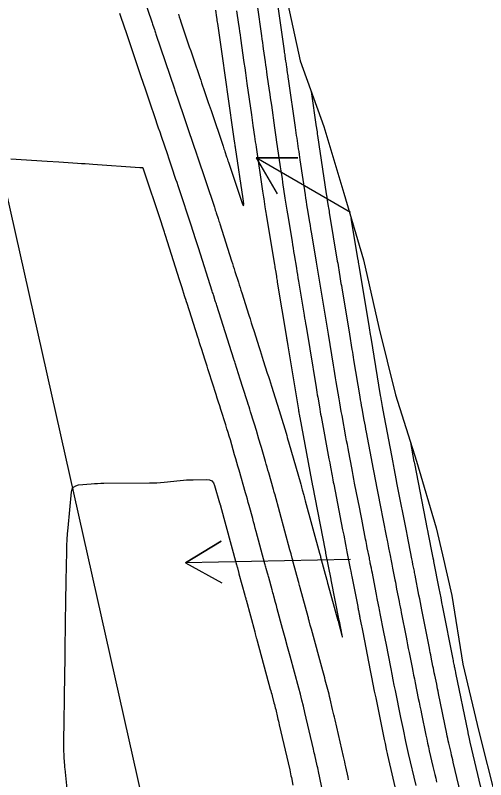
# Model space of a CAD drawing. Extents: x 954385 to 988206, y 1868364 to 1924553.
# Drawn here: x 958158.8 to 958226.6, y 1918237.2 to 1918347.4 of the extents above; entities that cross this region are included whole.
import ezdxf

# ---------------------------------------------------------------- set-up
doc = ezdxf.new("R2010")
doc.units = 0
for name, color, linetype in [('24', 7, 'Continuous'), ('26', 7, 'Continuous'), ('6', 7, 'Continuous'), ('7', 7, 'Continuous'), ('Default', 7, 'Continuous')]:
    doc.layers.add(name, color=color, linetype=linetype)

msp = doc.modelspace()

# ---------------------------------------------------------------- linework, layer by layer
at = {"layer": '24'}
msp.add_lwpolyline([(958197.73, 1918350.58), (958199.86, 1918340.81), (958203.28, 1918331.33), (958206.16, 1918321.73), (958208.99, 1918312.11), (958211.19, 1918302.36), (958213.59, 1918292.65), (958216.62, 1918283.08), (958219.49, 1918273.48), (958220.38, 1918269.57), (958221.75, 1918263.73), (958223.33, 1918253.84), (958225.6, 1918244.1), (958228.08, 1918234.41)], dxfattribs=at)
at = {"layer": '26'}
for points in [[(958207.13, 1918318.93), (958193.53, 1918326.81), (958199.53, 1918326.8), (958193.53, 1918326.81), (958196.52, 1918321.61)], [(958207.13, 1918268.93), (958183.33, 1918268.45), (958188.46, 1918271.55), (958183.33, 1918268.45), (958188.58, 1918265.55)]]:
    msp.add_lwpolyline(points, dxfattribs=at)
at = {"layer": '6'}
for points in [[(958201.45, 1918336.4), (958202.18, 1918331.3), (958202.19, 1918331.19), (958202.21, 1918331.09), (958202.23, 1918330.99), (958202.24, 1918330.88), (958202.3, 1918330.46), (958202.33, 1918330.25), (958202.37, 1918330.05), (958203.62, 1918321.62), (958203.65, 1918321.4), (958203.69, 1918321.17), (958203.72, 1918320.95), (958203.76, 1918320.72), (958203.91, 1918319.82), (958203.95, 1918319.6), (958203.98, 1918319.37), (958204.02, 1918319.15), (958204.06, 1918318.92), (958205.21, 1918311.93), (958205.27, 1918311.61), (958205.32, 1918311.29), (958205.37, 1918310.97), (958205.42, 1918310.65), (958205.64, 1918309.36), (958205.69, 1918309.04), (958205.74, 1918308.72), (958205.8, 1918308.4), (958205.85, 1918308.08), (958206.95, 1918301.41), (958207.32, 1918299.18), (958207.38, 1918298.81), (958207.44, 1918298.44), (958207.5, 1918298.07), (958207.57, 1918297.69), (958208.45, 1918292.38), (958208.52, 1918291.95), (958208.59, 1918291.53), (958208.67, 1918291.1), (958208.75, 1918290.68), (958209.06, 1918288.98), (958209.14, 1918288.55), (958209.22, 1918288.13), (958209.3, 1918287.7), (958209.38, 1918287.28), (958210.24, 1918282.68), (958210.33, 1918282.19), (958210.43, 1918281.69), (958210.52, 1918281.2), (958210.62, 1918280.7), (958211.01, 1918278.72), (958211.1, 1918278.23), (958211.2, 1918277.73), (958211.3, 1918277.24), (958211.39, 1918276.74), (958212.26, 1918272.31), (958212.31, 1918272.09), (958212.35, 1918271.87), (958212.39, 1918271.66), (958212.43, 1918271.44), (958212.6, 1918270.57), (958212.65, 1918270.36), (958212.69, 1918270.14), (958212.73, 1918269.92), (958212.77, 1918269.71), (958213.01, 1918268.49), (958213.07, 1918268.22), (958213.12, 1918267.95), (958213.17, 1918267.67), (958213.23, 1918267.4), (958213.51, 1918265.96), (958213.58, 1918265.63), (958213.64, 1918265.3), (958213.71, 1918264.96), (958213.77, 1918264.63), (958214.12, 1918262.87), (958214.2, 1918262.46), (958214.28, 1918262.06), (958214.35, 1918261.65), (958214.43, 1918261.25), (958215.13, 1918257.71), (958215.24, 1918257.16), (958215.34, 1918256.62), (958215.45, 1918256.07), (958215.56, 1918255.52), (958215.99, 1918253.33), (958216.1, 1918252.79), (958216.21, 1918252.24), (958216.32, 1918251.69), (958216.43, 1918251.15), (958216.89, 1918248.88), (958217.01, 1918248.32), (958217.12, 1918247.76), (958217.24, 1918247.2), (958217.35, 1918246.64), (958217.98, 1918243.58), (958218.1, 1918243.01), (958218.22, 1918242.44), (958218.35, 1918241.88), (958218.48, 1918241.31), (958219, 1918239.06), (958219.14, 1918238.49), (958219.27, 1918237.93), (958219.4, 1918237.36), (958219.53, 1918236.8)], [(958166.55, 1918232.96), (958165.96, 1918238.71), (958165.94, 1918238.93), (958165.92, 1918239.15), (958165.9, 1918239.37), (958165.88, 1918239.6), (958165.83, 1918240.49), (958165.82, 1918240.71), (958165.81, 1918240.93), (958165.8, 1918241.15), (958165.8, 1918241.38), (958165.84, 1918246.97), (958165.85, 1918247.39), (958165.85, 1918247.82), (958165.85, 1918248.24), (958165.86, 1918248.66), (958165.89, 1918250.51), (958165.9, 1918250.85), (958165.9, 1918251.2), (958165.91, 1918251.55), (958165.92, 1918251.9), (958165.94, 1918253.29), (958165.95, 1918253.64), (958165.95, 1918253.98), (958165.96, 1918254.33), (958165.96, 1918254.68), (958165.98, 1918256.79), (958165.98, 1918257.08), (958165.99, 1918257.37), (958165.99, 1918257.66), (958166, 1918257.95), (958166.02, 1918259.22), (958166.02, 1918259.45), (958166.03, 1918259.67), (958166.03, 1918259.9), (958166.03, 1918260.13), (958166.04, 1918261.03), (958166.04, 1918261.26), (958166.05, 1918261.48), (958166.05, 1918261.71), (958166.05, 1918261.93), (958166.08, 1918264.09), (958166.09, 1918264.53), (958166.09, 1918264.96), (958166.1, 1918265.4), (958166.11, 1918265.83), (958166.19, 1918270.07), (958166.21, 1918270.92), (958166.25, 1918271.77), (958166.31, 1918272.62), (958166.39, 1918273.46), (958166.89, 1918278.65), (958166.98, 1918279.05), (958167.18, 1918279.36), (958167.49, 1918279.55), (958167.89, 1918279.65), (958169.72, 1918279.81), (958170.18, 1918279.85), (958170.64, 1918279.88), (958171.1, 1918279.89), (958171.56, 1918279.9), (958178.11, 1918279.95), (958178.65, 1918279.96), (958179.19, 1918279.98), (958179.72, 1918280.02), (958180.26, 1918280.06), (958182.54, 1918280.3), (958183.01, 1918280.35), (958183.48, 1918280.38), (958183.96, 1918280.4), (958184.43, 1918280.41), (958186.38, 1918280.44), (958186.79, 1918280.4), (958187.11, 1918280.24), (958187.36, 1918279.97), (958187.52, 1918279.6), (958188.24, 1918277.1), (958188.26, 1918277.03), (958188.28, 1918276.95), (958188.32, 1918276.81), (958188.33, 1918276.77), (958188.35, 1918276.74), (958188.36, 1918276.7), (958188.37, 1918276.66), (958190.68, 1918268.16), (958190.71, 1918268.05), (958190.74, 1918267.94), (958190.77, 1918267.83), (958190.8, 1918267.72), (958190.91, 1918267.29), (958190.94, 1918267.18), (958190.97, 1918267.08), (958191, 1918266.97), (958191.03, 1918266.86), (958191.87, 1918263.77), (958191.9, 1918263.66), (958191.93, 1918263.55), (958192.01, 1918263.27), (958192.04, 1918263.16), (958192.05, 1918263.1), (958193.3, 1918258.5), (958193.39, 1918258.18), (958193.53, 1918257.63), (958193.56, 1918257.52), (958193.59, 1918257.42), (958193.62, 1918257.31), (958193.65, 1918257.2), (958195.55, 1918250.22), (958195.62, 1918249.97), (958195.68, 1918249.73), (958195.75, 1918249.48), (958195.82, 1918249.24), (958196.08, 1918248.25), (958196.15, 1918248), (958196.21, 1918247.76), (958196.27, 1918247.51), (958196.33, 1918247.26), (958196.59, 1918246.15), (958196.65, 1918245.88), (958196.71, 1918245.61), (958196.78, 1918245.35), (958196.84, 1918245.08), (958198.35, 1918238.56), (958198.41, 1918238.29), (958198.47, 1918238.01), (958198.53, 1918237.74), (958198.59, 1918237.47), (958198.82, 1918236.37)]]:
    msp.add_lwpolyline(points, dxfattribs=at)
at = {"layer": '7'}
for points in [[(958176.37, 1918352.62), (958178.41, 1918346.59), (958178.46, 1918346.43), (958178.52, 1918346.27), (958178.57, 1918346.11), (958178.62, 1918345.95), (958178.84, 1918345.31), (958178.89, 1918345.15), (958178.95, 1918344.99), (958179, 1918344.83), (958179.06, 1918344.67), (958181.74, 1918336.75), (958181.8, 1918336.57), (958182.98, 1918333.08), (958183.18, 1918332.5), (958183.38, 1918331.91), (958183.57, 1918331.32), (958183.77, 1918330.74), (958184.96, 1918327.23), (958184.97, 1918327.21), (958185.01, 1918327.09), (958187.48, 1918319.69), (958187.54, 1918319.49), (958187.61, 1918319.29), (958187.68, 1918319.09), (958187.74, 1918318.89), (958188.01, 1918318.09), (958188.08, 1918317.88), (958188.14, 1918317.68), (958188.21, 1918317.48), (958188.27, 1918317.28), (958189.96, 1918311.96), (958190.09, 1918311.58), (958190.21, 1918311.19), (958190.33, 1918310.81), (958190.45, 1918310.43), (958190.94, 1918308.89), (958191.06, 1918308.5), (958191.19, 1918308.12), (958191.31, 1918307.73), (958191.43, 1918307.35), (958192.45, 1918304.15), (958192.63, 1918303.59), (958192.81, 1918303.03), (958192.99, 1918302.47), (958193.16, 1918301.91), (958193.94, 1918299.48), (958194.08, 1918299.02), (958194.23, 1918298.55), (958194.38, 1918298.09), (958194.53, 1918297.62), (958195.12, 1918295.77), (958195.27, 1918295.3), (958195.42, 1918294.84), (958195.56, 1918294.37), (958195.71, 1918293.91), (958197.08, 1918289.61), (958197.18, 1918289.3), (958197.27, 1918288.99), (958197.37, 1918288.68), (958197.46, 1918288.37), (958197.82, 1918287.12), (958197.91, 1918286.81), (958198, 1918286.49), (958198.09, 1918286.18), (958198.18, 1918285.87), (958199.94, 1918279.76), (958200, 1918279.56), (958200.05, 1918279.36), (958200.11, 1918279.16), (958200.16, 1918278.96), (958200.38, 1918278.16), (958200.44, 1918277.97), (958200.49, 1918277.77), (958200.55, 1918277.57), (958200.6, 1918277.37), (958202.65, 1918269.8), (958202.69, 1918269.66), (958202.77, 1918269.38), (958202.79, 1918269.28), (958202.81, 1918269.24), (958203.7, 1918265.93), (958203.73, 1918265.84), (958203.76, 1918265.74), (958203.82, 1918265.51), (958203.86, 1918265.37), (958205.29, 1918260.09), (958205.32, 1918260), (958205.36, 1918259.83), (958205.37, 1918259.81), (958205.86, 1918258.01), (958205.92, 1918257.78), (958205.95, 1918257.7), (958205.94, 1918257.78), (958205.9, 1918258.02), (958205.51, 1918260.03), (958205.49, 1918260.12), (958204.34, 1918265.97), (958204.32, 1918266.05), (958203.58, 1918269.84), (958203.56, 1918269.96), (958203.51, 1918270.21), (958201.66, 1918279.6), (958201.65, 1918279.66), (958201.64, 1918279.72), (958201.63, 1918279.78), (958201.62, 1918279.83), (958201.53, 1918280.3), (958199.84, 1918289.37), (958199.82, 1918289.46), (958199.81, 1918289.56), (958199.79, 1918289.65), (958199.77, 1918289.75), (958199.71, 1918290.13), (958199.68, 1918290.31), (958199.65, 1918290.5), (958198.12, 1918299.73), (958198.03, 1918300.32), (958198, 1918300.47), (958197.98, 1918300.62), (958197.95, 1918300.77), (958197.93, 1918300.91), (958196.61, 1918308.9), (958196.57, 1918309.11), (958196.54, 1918309.32), (958196.5, 1918309.53), (958196.47, 1918309.74), (958196.33, 1918310.57), (958196.3, 1918310.78), (958196.26, 1918310.99), (958196.23, 1918311.2), (958196.19, 1918311.41), (958195, 1918318.64), (958194.95, 1918318.92), (958194.91, 1918319.2), (958194.86, 1918319.48), (958194.82, 1918319.77), (958194.65, 1918320.89), (958194.61, 1918321.17), (958194.57, 1918321.46), (958194.53, 1918321.74), (958194.48, 1918322.02), (958193.55, 1918328.34), (958193.49, 1918328.73), (958193.43, 1918329.12), (958193.37, 1918329.51), (958193.32, 1918329.9), (958193.09, 1918331.47), (958193.04, 1918331.87), (958192.98, 1918332.26), (958192.93, 1918332.65), (958192.87, 1918333.04), (958192.23, 1918337.55), (958192.12, 1918338.3), (958192.01, 1918339.05), (958191.91, 1918339.8), (958191.8, 1918340.55), (958191.3, 1918344.05), (958191.23, 1918344.54), (958191.16, 1918345.03), (958191.09, 1918345.53), (958191.02, 1918346.02), (958190.74, 1918347.99)], [(958216.56, 1918236.34), (958215.49, 1918240.92), (958215.39, 1918241.35), (958215.29, 1918241.79), (958215.2, 1918242.22), (958215.11, 1918242.66), (958214.75, 1918244.39), (958214.66, 1918244.83), (958214.57, 1918245.26), (958214.48, 1918245.7), (958214.39, 1918246.13), (958213.59, 1918250.04), (958213.43, 1918250.81), (958213.28, 1918251.58), (958213.12, 1918252.36), (958212.97, 1918253.13), (958212.24, 1918256.85), (958212.15, 1918257.3), (958212.06, 1918257.76), (958211.97, 1918258.21), (958211.88, 1918258.67), (958211.45, 1918260.86), (958211.4, 1918261.13), (958211.35, 1918261.4), (958211.3, 1918261.67), (958211.24, 1918261.94), (958211.03, 1918263.03), (958210.98, 1918263.3), (958210.92, 1918263.57), (958210.87, 1918263.84), (958210.82, 1918264.11), (958210.27, 1918266.92), (958210.19, 1918267.29), (958210.12, 1918267.66), (958209.97, 1918268.4), (958209.94, 1918268.59), (958209.9, 1918268.77), (958209.86, 1918268.96), (958209.83, 1918269.14), (958209.54, 1918270.61), (958209.48, 1918270.91), (958209.42, 1918271.22), (958209.36, 1918271.52), (958209.3, 1918271.83), (958208.84, 1918274.21), (958208.74, 1918274.7), (958208.64, 1918275.2), (958208.54, 1918275.7), (958208.44, 1918276.2), (958207.71, 1918279.92), (958207.61, 1918280.48), (958207.5, 1918281.03), (958207.39, 1918281.59), (958207.29, 1918282.14), (958206.87, 1918284.37), (958206.77, 1918284.92), (958206.67, 1918285.48), (958206.56, 1918286.03), (958206.46, 1918286.59), (958205.89, 1918289.66), (958205.77, 1918290.26), (958205.67, 1918290.87), (958205.56, 1918291.48), (958205.46, 1918292.08), (958205.06, 1918294.51), (958204.96, 1918295.12), (958204.86, 1918295.73), (958204.75, 1918296.34), (958204.65, 1918296.94), (958203.92, 1918301.38), (958203.35, 1918304.87), (958203.25, 1918305.44), (958203.15, 1918306.02), (958203.06, 1918306.6), (958202.96, 1918307.17), (958202.58, 1918309.48), (958202.49, 1918310.06), (958202.39, 1918310.63), (958202.3, 1918311.21), (958202.2, 1918311.79), (958201.57, 1918315.59), (958201.49, 1918316.09), (958201.41, 1918316.58), (958201.33, 1918317.07), (958201.25, 1918317.56), (958200.92, 1918319.53), (958200.84, 1918320.02), (958200.76, 1918320.52), (958200.69, 1918321.01), (958200.61, 1918321.5), (958199.86, 1918326.54), (958199.8, 1918326.93), (958199.75, 1918327.32), (958199.69, 1918327.71), (958199.63, 1918328.1), (958199.4, 1918329.66), (958199.34, 1918330.04), (958199.28, 1918330.43), (958199.23, 1918330.82), (958199.17, 1918331.21), (958198.17, 1918338.21), (958198.14, 1918338.43), (958198.11, 1918338.64), (958198.08, 1918338.86), (958198.05, 1918339.07), (958197.92, 1918339.98), (958197.89, 1918340.17), (958197.87, 1918340.36), (958197.84, 1918340.55), (958197.81, 1918340.74), (958197.71, 1918341.5), (958197.68, 1918341.69), (958197.65, 1918341.88), (958197.62, 1918342.07), (958197.6, 1918342.26), (958196.49, 1918350.05)], [(958182.29, 1918347.52), (958182.42, 1918347.15), (958182.54, 1918346.78), (958182.67, 1918346.41), (958183.68, 1918343.42), (958183.87, 1918342.84), (958184.07, 1918342.26), (958184.27, 1918341.68), (958184.46, 1918341.1), (958185.37, 1918338.42), (958185.51, 1918338.02), (958185.64, 1918337.62), (958185.78, 1918337.22), (958185.91, 1918336.82), (958186.45, 1918335.22), (958186.59, 1918334.82), (958186.73, 1918334.42), (958186.86, 1918334.02), (958187, 1918333.62), (958188.74, 1918328.48), (958188.8, 1918328.29), (958188.87, 1918328.1), (958188.93, 1918327.91), (958189, 1918327.71), (958189.25, 1918326.95), (958189.32, 1918326.76), (958189.38, 1918326.57), (958189.44, 1918326.37), (958189.51, 1918326.18), (958191.28, 1918320.85), (958191.54, 1918320.14), (958191.68, 1918319.92), (958191.71, 1918320.18), (958191.62, 1918320.93), (958190.52, 1918328.31), (958190.51, 1918328.39), (958190.5, 1918328.46), (958190.49, 1918328.54), (958190.48, 1918328.61), (958190.43, 1918328.99), (958190.39, 1918329.22), (958189.38, 1918336.34), (958189.23, 1918337.37), (958189.09, 1918338.39), (958188.94, 1918339.42), (958188.79, 1918340.45), (958187.98, 1918346.18), (958187.95, 1918346.39), (958187.91, 1918346.61), (958187.88, 1918346.82), (958187.85, 1918347.04), (958187.7, 1918348.11)], [(958193.64, 1918348.84), (958194.27, 1918344.4), (958194.34, 1918343.93), (958194.41, 1918343.46), (958194.47, 1918342.99), (958194.54, 1918342.52), (958194.81, 1918340.64), (958194.87, 1918340.18), (958194.94, 1918339.71), (958195.01, 1918339.24), (958195.07, 1918338.77), (958195.4, 1918336.51), (958195.47, 1918335.98), (958195.55, 1918335.45), (958195.62, 1918334.92), (958195.7, 1918334.39), (958196.16, 1918331.12), (958196.26, 1918330.45), (958196.36, 1918329.78), (958196.46, 1918329.1), (958196.56, 1918328.43), (958196.99, 1918325.52), (958197.07, 1918324.95), (958197.16, 1918324.39), (958197.24, 1918323.82), (958197.33, 1918323.26), (958197.66, 1918320.99), (958197.75, 1918320.43), (958197.84, 1918319.86), (958197.93, 1918319.29), (958198.02, 1918318.73), (958198.68, 1918314.74), (958198.76, 1918314.26), (958198.84, 1918313.79), (958198.91, 1918313.31), (958198.99, 1918312.83), (958199.31, 1918310.93), (958199.39, 1918310.45), (958199.46, 1918309.98), (958199.54, 1918309.5), (958199.62, 1918309.02), (958200.43, 1918304.13), (958200.5, 1918303.72), (958200.57, 1918303.32), (958200.63, 1918302.92), (958200.7, 1918302.51), (958201.23, 1918299.29), (958202.15, 1918293.72), (958202.21, 1918293.37), (958202.27, 1918293.02), (958202.33, 1918292.67), (958202.38, 1918292.32), (958202.62, 1918290.92), (958202.68, 1918290.56), (958202.74, 1918290.21), (958202.8, 1918289.86), (958202.86, 1918289.51), (958204, 1918283.44), (958204.11, 1918282.83), (958204.23, 1918282.22), (958204.45, 1918280.99), (958204.51, 1918280.68), (958204.57, 1918280.38), (958204.63, 1918280.07), (958204.69, 1918279.76), (958205.98, 1918273.2), (958206.13, 1918272.41), (958206.39, 1918271.09), (958206.44, 1918270.82), (958206.49, 1918270.56), (958206.55, 1918270.29), (958206.6, 1918270.03), (958207.08, 1918267.6), (958207.11, 1918267.41), (958207.15, 1918267.21), (958207.26, 1918266.63), (958207.3, 1918266.44), (958208.15, 1918262.12), (958208.18, 1918261.98), (958208.21, 1918261.84), (958208.23, 1918261.71), (958208.26, 1918261.57), (958208.37, 1918261.02), (958208.39, 1918260.88), (958208.42, 1918260.74), (958208.45, 1918260.61), (958208.48, 1918260.47), (958208.69, 1918259.36), (958208.74, 1918259.13), (958208.78, 1918258.9), (958208.83, 1918258.67), (958208.87, 1918258.43), (958209.96, 1918252.92), (958210.15, 1918251.92), (958210.35, 1918250.93), (958210.55, 1918249.93), (958210.76, 1918248.94), (958211.94, 1918243.18), (958211.98, 1918242.97), (958212.02, 1918242.77), (958212.07, 1918242.56), (958212.11, 1918242.36), (958212.28, 1918241.54), (958212.32, 1918241.33), (958212.36, 1918241.13), (958212.41, 1918240.93), (958212.45, 1918240.72), (958214.15, 1918233.45)], [(958206.84, 1918237.13), (958206.76, 1918237.51), (958206.44, 1918239.01), (958206.36, 1918239.39), (958206.28, 1918239.76), (958206.19, 1918240.14), (958206.11, 1918240.51), (958204.89, 1918245.78), (958204.8, 1918246.16), (958204.71, 1918246.53), (958204.63, 1918246.9), (958204.54, 1918247.27), (958204.18, 1918248.83), (958204.1, 1918249.17), (958204.02, 1918249.51), (958203.93, 1918249.84), (958203.84, 1918250.17), (958203.48, 1918251.51), (958203.39, 1918251.84), (958203.3, 1918252.17), (958203.21, 1918252.51), (958203.12, 1918252.84), (958201.48, 1918258.87), (958201.44, 1918259.02), (958201.4, 1918259.17), (958201.36, 1918259.32), (958201.32, 1918259.46), (958201.16, 1918260.06), (958201.12, 1918260.2), (958201.08, 1918260.35), (958201.04, 1918260.5), (958201, 1918260.65), (958199.87, 1918264.81), (958199.85, 1918264.89), (958199.83, 1918264.96), (958199.81, 1918265.04), (958199.78, 1918265.12), (958199.7, 1918265.42), (958199.66, 1918265.58), (958199.62, 1918265.73), (958198.86, 1918268.53), (958198.82, 1918268.68), (958198.78, 1918268.83), (958198.74, 1918268.97), (958198.7, 1918269.12), (958198.54, 1918269.71), (958198.5, 1918269.85), (958198.46, 1918270), (958198.42, 1918270.15), (958198.38, 1918270.29), (958196.18, 1918278.39), (958196.16, 1918278.44), (958196.15, 1918278.49), (958196.14, 1918278.54), (958196.12, 1918278.58), (958196.05, 1918278.83), (958196.01, 1918278.98), (958195.32, 1918281.38), (958195.2, 1918281.79), (958195.08, 1918282.21), (958194.96, 1918282.63), (958194.84, 1918283.04), (958194.26, 1918285.04), (958194.18, 1918285.35), (958194.09, 1918285.65), (958194, 1918285.96), (958193.91, 1918286.27), (958193.55, 1918287.5), (958193.46, 1918287.81), (958193.37, 1918288.11), (958193.28, 1918288.42), (958193.18, 1918288.72), (958192.7, 1918290.22), (958192.59, 1918290.57), (958192.48, 1918290.93), (958192.37, 1918291.28), (958192.26, 1918291.63), (958191.59, 1918293.72), (958191.21, 1918294.92), (958190.48, 1918297.21), (958190.42, 1918297.4), (958190.34, 1918297.63), (958190.31, 1918297.72), (958190.3, 1918297.77), (958187.83, 1918305.53), (958187.78, 1918305.7), (958187.72, 1918305.87), (958187.67, 1918306.04), (958187.61, 1918306.21), (958187.4, 1918306.9), (958187.34, 1918307.07), (958187.29, 1918307.24), (958187.23, 1918307.42), (958187.18, 1918307.59), (958185.19, 1918313.82), (958185.1, 1918314.12), (958185, 1918314.42), (958184.91, 1918314.72), (958184.81, 1918315.01), (958184.43, 1918316.21), (958184.33, 1918316.51), (958184.24, 1918316.81), (958184.14, 1918317.11), (958184.04, 1918317.4), (958182.54, 1918321.92), (958182.39, 1918322.36), (958182.24, 1918322.8), (958182.1, 1918323.24), (958181.95, 1918323.69), (958181.36, 1918325.46), (958181.21, 1918325.9), (958181.06, 1918326.34), (958180.91, 1918326.79), (958180.76, 1918327.23), (958179.86, 1918329.9), (958179.66, 1918330.5), (958179.45, 1918331.09), (958179.25, 1918331.68), (958179.05, 1918332.28), (958178.13, 1918335), (958177.98, 1918335.43), (958177.84, 1918335.87), (958177.69, 1918336.3), (958177.54, 1918336.74), (958176.95, 1918338.48), (958176.8, 1918338.92), (958176.66, 1918339.35), (958176.51, 1918339.79), (958176.36, 1918340.22), (958174.8, 1918344.84), (958174.71, 1918345.12), (958174.61, 1918345.39), (958174.52, 1918345.67), (958174.43, 1918345.95), (958174.05, 1918347.06), (958173.96, 1918347.34), (958173.86, 1918347.62)], [(958203.85, 1918231.91), (958202.49, 1918238.35), (958202.43, 1918238.62), (958202.38, 1918238.89), (958202.32, 1918239.16), (958202.25, 1918239.42), (958202.01, 1918240.49), (958201.95, 1918240.76), (958201.88, 1918241.02), (958201.82, 1918241.29), (958201.76, 1918241.55), (958200.53, 1918246.86), (958200.32, 1918247.75), (958200.1, 1918248.63), (958199.88, 1918249.51), (958199.64, 1918250.38), (958198.4, 1918254.97), (958198.31, 1918255.3), (958198.22, 1918255.64), (958198.13, 1918255.97), (958198.04, 1918256.3), (958197.68, 1918257.63), (958197.59, 1918257.96), (958197.5, 1918258.29), (958197.41, 1918258.62), (958197.32, 1918258.96), (958196.54, 1918261.8), (958196.42, 1918262.26), (958196.3, 1918262.72), (958196.05, 1918263.63), (958195.99, 1918263.86), (958195.92, 1918264.09), (958195.86, 1918264.32), (958195.8, 1918264.54), (958195.32, 1918266.3), (958195.28, 1918266.47), (958195.23, 1918266.63), (958195.19, 1918266.8), (958195.14, 1918266.96), (958194.96, 1918267.62), (958194.92, 1918267.79), (958194.87, 1918267.95), (958194.83, 1918268.12), (958194.78, 1918268.28), (958193.51, 1918272.96), (958193.39, 1918273.43), (958193.26, 1918273.89), (958193.13, 1918274.36), (958193.01, 1918274.82), (958192.5, 1918276.68), (958192.38, 1918277.15), (958192.25, 1918277.61), (958192.12, 1918278.07), (958191.98, 1918278.54), (958191.04, 1918281.81), (958190.88, 1918282.35), (958190.73, 1918282.89), (958190.57, 1918283.44), (958190.41, 1918283.98), (958189.79, 1918286.15), (958189.63, 1918286.69), (958189.47, 1918287.23), (958189.3, 1918287.77), (958189.13, 1918288.31), (958188.43, 1918290.52), (958188.25, 1918291.07), (958188.08, 1918291.61), (958187.91, 1918292.16), (958187.73, 1918292.71), (958186.69, 1918295.97), (958186.56, 1918296.38), (958186.43, 1918296.8), (958186.29, 1918297.22), (958186.16, 1918297.64), (958185.63, 1918299.31), (958185.5, 1918299.72), (958185.36, 1918300.14), (958185.23, 1918300.56), (958185.1, 1918300.98), (958183.56, 1918305.8), (958183.47, 1918306.08), (958183.38, 1918306.37), (958183.29, 1918306.65), (958183.2, 1918306.94), (958182.83, 1918308.09), (958182.74, 1918308.37), (958182.65, 1918308.66), (958182.56, 1918308.94), (958182.47, 1918309.23), (958180.43, 1918315.63), (958180.38, 1918315.78), (958180.34, 1918315.93), (958180.29, 1918316.08), (958180.24, 1918316.23), (958180.04, 1918316.83), (958179.94, 1918317.13), (958179.84, 1918317.43), (958177.2, 1918325.34), (958177.2, 1918325.34), (958177.19, 1918325.35), (958177.19, 1918325.35), (958177.18, 1918325.36), (958177.14, 1918325.36), (958177.12, 1918325.36), (958177.1, 1918325.36), (958176.88, 1918325.38), (958176.84, 1918325.38), (958176.8, 1918325.39), (958176.76, 1918325.39), (958176.72, 1918325.39), (958169.96, 1918325.85), (958169.42, 1918325.89), (958168.87, 1918325.93), (958168.32, 1918325.97), (958167.77, 1918326), (958165.04, 1918326.18), (958163.39, 1918326.29), (958158.13, 1918326.65)], [(958223.25, 1918234.06), (958221.94, 1918239.69), (958221.86, 1918240.03), (958221.78, 1918240.37), (958221.7, 1918240.72), (958221.62, 1918241.06), (958221.3, 1918242.42), (958221.22, 1918242.76), (958221.15, 1918243.1), (958221.07, 1918243.44), (958221, 1918243.79), (958219.81, 1918249.6), (958219.74, 1918249.93), (958219.67, 1918250.26), (958219.6, 1918250.59), (958219.54, 1918250.92), (958219.26, 1918252.25), (958219.2, 1918252.58), (958219.13, 1918252.9), (958219.07, 1918253.22), (958219, 1918253.54), (958218.75, 1918254.83), (958218.69, 1918255.16), (958218.62, 1918255.48), (958218.56, 1918255.8), (958218.5, 1918256.12), (958217.41, 1918261.64), (958217.31, 1918262.17), (958217.2, 1918262.71), (958217.1, 1918263.25), (958216.99, 1918263.79), (958216.44, 1918266.63), (958216.4, 1918266.82), (958216.36, 1918267.02), (958216.32, 1918267.22), (958216.28, 1918267.42), (958216.12, 1918268.21), (958216.05, 1918268.6), (958215.97, 1918269), (958215.53, 1918271.25), (958215.48, 1918271.51), (958215.43, 1918271.76), (958215.33, 1918272.27), (958215.28, 1918272.53), (958215.23, 1918272.79), (958213.86, 1918279.74), (958213.71, 1918280.52), (958213.45, 1918281.82), (958213.4, 1918282.09), (958213.35, 1918282.35), (958213.3, 1918282.61), (958213.25, 1918282.87), (958211.84, 1918290.42), (958211.74, 1918290.95), (958211.58, 1918291.83), (958211.55, 1918292.01), (958211.52, 1918292.18), (958211.49, 1918292.36), (958211.46, 1918292.54), (958210.07, 1918300.91), (958210.03, 1918301.14), (958209.99, 1918301.37), (958209.84, 1918302.3), (958208.35, 1918311.29), (958208.32, 1918311.49), (958208.27, 1918311.82), (958208.25, 1918311.95), (958208.22, 1918312.08), (958207.23, 1918318.07)], [(958215.76, 1918285.8), (958216.27, 1918283.06), (958216.27, 1918283.03), (958216.28, 1918283), (958216.28, 1918282.98), (958216.29, 1918282.95), (958216.33, 1918282.73), (958218.19, 1918273.27), (958218.22, 1918273.11), (958218.27, 1918272.87), (958218.28, 1918272.8), (958218.95, 1918269.39), (958219, 1918269.13), (958219.06, 1918268.81), (958219.09, 1918268.68), (958219.1, 1918268.62), (958219.87, 1918264.71), (958220, 1918264.04), (958220.13, 1918263.37), (958220.26, 1918262.7), (958220.39, 1918262.03), (958221.87, 1918254.53), (958221.9, 1918254.34), (958221.94, 1918254.14), (958222.02, 1918253.75), (958222.04, 1918253.65), (958222.06, 1918253.55), (958222.08, 1918253.46), (958222.1, 1918253.36), (958222.2, 1918252.85), (958222.24, 1918252.65), (958222.26, 1918252.55), (958224.02, 1918243.99), (958224.04, 1918243.87), (958224.07, 1918243.76), (958224.1, 1918243.64), (958224.12, 1918243.52), (958224.23, 1918243.05), (958224.29, 1918242.82), (958224.34, 1918242.59), (958226.28, 1918234.28)]]:
    msp.add_lwpolyline(points, dxfattribs=at)
at = {"layer": 'Default'}
msp.add_line((958200.6, 1918129.72), (957843.86, 1919719.4), dxfattribs=at)

doc.saveas('drawing.dxf')
